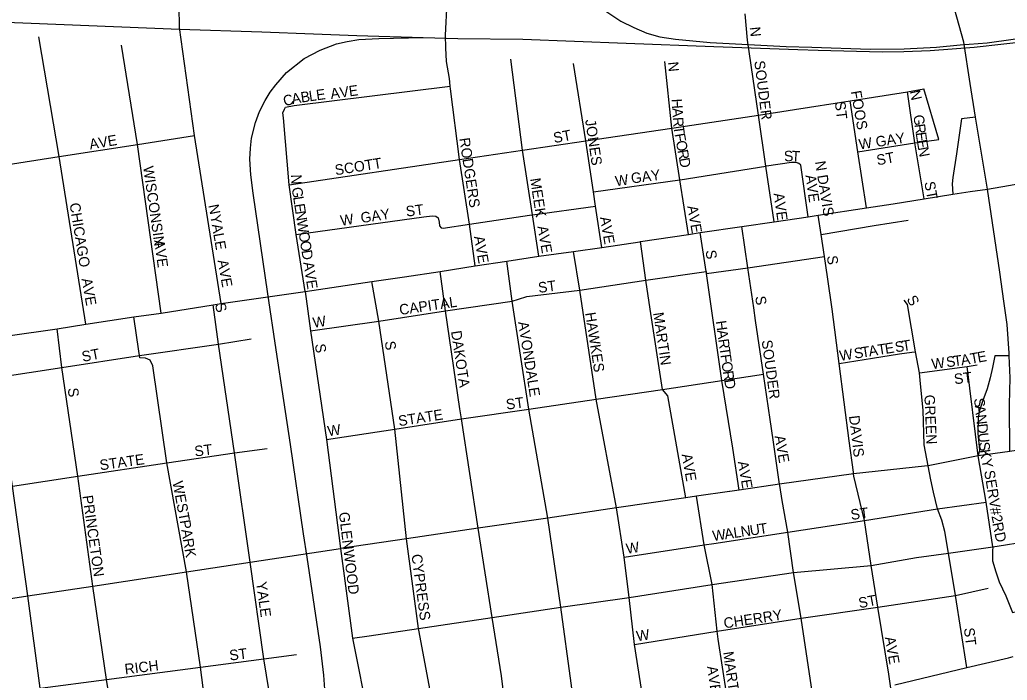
# Model space of a CAD drawing. Extents: x 0 to 34, y -6.2 to 22.
# Drawn here: x 4.825 to 5.72, y 17.461 to 18.06 of the extents above; entities that cross this region are included whole.
import ezdxf

# ---------------------------------------------------------------- set-up
doc = ezdxf.new("R2010")
doc.units = 0
for name, color, linetype in [('GM_X_City_Street', 7, 'Continuous'), ('GM_X_City_Street_Text', 7, 'Continuous'), ('GM_X_Interchange_Ramps', 7, 'Continuous'), ('GM_X_Rail_Line', 7, 'Continuous'), ('GM_X_State_Route', 7, 'Continuous'), ('GM_X_US_Route', 7, 'Continuous')]:
    doc.layers.add(name, color=color, linetype=linetype)

msp = doc.modelspace()

# ---------------------------------------------------------------- linework, layer by layer
at = {"layer": 'GM_X_City_Street'}
for points in [[(5.211, 18.03456), (5.21058, 18.04593), (5.21198, 18.07569), (5.21583, 18.12424)], [(5.00713, 17.80274), (4.98312, 17.95503), (4.9695, 18.05274), (4.96898, 18.07216)], [(5.50868, 17.87675), (5.50105, 17.92727), (5.49435, 17.9733), (5.48441, 18.0415), (5.48231, 18.06531)], [(4.88455, 17.78387), (4.86032, 17.93586), (4.84177, 18.04437)], [(4.95279, 17.79404), (4.93133, 17.94694), (4.91679, 18.03683)], [(5.23754, 17.83671), (5.23237, 17.87468), (5.22334, 17.93316), (5.21512, 17.99717), (5.21489, 17.9996), (5.21421, 18.00669), (5.21146, 18.02194), (5.211, 18.03456)], [(5.29504, 17.84565), (5.28932, 17.88306), (5.28039, 17.94167), (5.26972, 18.02432)], [(5.3524, 17.85358), (5.34659, 17.89086), (5.34467, 17.90378), (5.33775, 17.95016), (5.32659, 18.02026)], [(5.43091, 17.86535), (5.42307, 17.91486), (5.41569, 17.96152), (5.40943, 18.02201)], [(5.06464, 17.97885), (5.06545, 17.98072), (5.07346, 17.98205), (5.21489, 17.9996)], [(5.06887, 17.91012), (5.22334, 17.93316), (5.28039, 17.94167), (5.33775, 17.95016), (5.41569, 17.96152), (5.49435, 17.9733), (5.52698, 17.97846), (5.57738, 17.98643), (5.62947, 17.99467), (5.64425, 17.99715)], [(5.65796, 17.95149), (5.64425, 17.99715)], [(5.64451, 17.89751), (5.63606, 17.94832), (5.62947, 17.99467)], [(5.0833, 17.81357), (5.0752, 17.86507), (5.06887, 17.91012), (5.06369, 17.97089), (5.06304, 17.97546), (5.06464, 17.97885)], [(5.59224, 17.88933), (5.58448, 17.94002), (5.57738, 17.98643)], [(4.64996, 17.90303), (4.79248, 17.92527), (4.86032, 17.93586), (4.93133, 17.94694), (4.98312, 17.95503)], [(5.58448, 17.94002), (5.63606, 17.94832), (5.65796, 17.95149)], [(5.42318, 17.91487), (5.50105, 17.92727), (5.50148, 17.92733)], [(5.50148, 17.92733), (5.52427, 17.93086), (5.52817, 17.93084), (5.53072, 17.92976)], [(5.53932, 17.88137), (5.5326, 17.92796), (5.53072, 17.92976)], [(5.34467, 17.90378), (5.42307, 17.91486), (5.42318, 17.91487)], [(5.28682, 17.88269), (5.28932, 17.88306), (5.34659, 17.89086)], [(5.0752, 17.86507), (5.19094, 17.88112), (5.19858, 17.88205), (5.20178, 17.88191), (5.20393, 17.88025), (5.20488, 17.87625), (5.20523, 17.87304), (5.2066, 17.87124), (5.20857, 17.87083), (5.23237, 17.87468), (5.28682, 17.88269)], [(5.58031, 17.64978), (5.57663, 17.67826), (5.5676, 17.74834), (5.56123, 17.79767), (5.55682, 17.82691), (5.55404, 17.84529), (5.55109, 17.86518), (5.54841, 17.88274)], [(5.49, 17.79871), (5.48467, 17.83512), (5.47917, 17.8724)], [(5.55109, 17.86518), (5.59906, 17.87345), (5.63006, 17.87823)], [(5.47667, 17.63349), (5.47092, 17.67161), (5.46095, 17.73283), (5.44707, 17.82976), (5.44676, 17.83177), (5.44146, 17.86689)], [(5.39611, 17.79757), (5.39209, 17.82372), (5.38739, 17.85875)], [(5.42525, 17.22968), (5.41386, 17.28871), (5.40433, 17.34625), (5.40006, 17.3747), (5.39578, 17.40462), (5.38186, 17.49365), (5.377, 17.53601), (5.3726, 17.57257), (5.3657, 17.61726), (5.34724, 17.71592), (5.33224, 17.8149), (5.32675, 17.84985)], [(5.48467, 17.83512), (5.55404, 17.84529)], [(5.15, 17.78671), (5.21054, 17.79616), (5.27114, 17.80492), (5.27687, 17.80669), (5.28423, 17.80897), (5.33224, 17.8149), (5.39209, 17.82372), (5.44676, 17.83177), (5.44707, 17.82976), (5.48467, 17.83512)], [(5.36195, 17.21528), (5.35318, 17.27302), (5.34218, 17.33113), (5.3338, 17.38966), (5.31525, 17.52736), (5.3034, 17.60812), (5.28603, 17.70679), (5.27114, 17.80492), (5.26614, 17.84111)], [(5.30071, 17.20226), (5.29214, 17.25934), (5.28185, 17.31699), (5.2733, 17.37536), (5.26754, 17.41366), (5.26125, 17.46498), (5.25292, 17.51806), (5.24021, 17.59885), (5.22508, 17.69796), (5.22354, 17.70725), (5.21054, 17.79616), (5.2056, 17.83167)], [(5.25069, 17.09128), (5.24207, 17.14892), (5.23659, 17.18552), (5.23608, 17.18864), (5.22683, 17.24471), (5.22217, 17.30318), (5.21675, 17.33919), (5.21345, 17.36138), (5.18662, 17.50498), (5.1862, 17.5081), (5.17526, 17.58933), (5.16448, 17.68883), (5.15, 17.78671), (5.14362, 17.82263)], [(5.0833, 17.81357), (5.08811, 17.77802), (5.10258, 17.6794), (5.11521, 17.58052), (5.12628, 17.49915), (5.14112, 17.42484), (5.15246, 17.34675), (5.16101, 17.28855), (5.16721, 17.23134), (5.17402, 17.19009), (5.17587, 17.17805)], [(5.06532, 17.32636), (5.06631, 17.33919), (5.06664, 17.35168), (5.06417, 17.36747), (5.04591, 17.48059), (5.03345, 17.56811), (5.0194, 17.66717), (5.00476, 17.76584), (4.9999, 17.80139)], [(5.50491, 17.69739), (5.4989, 17.73853), (5.49167, 17.78732), (5.49, 17.79871)], [(5.64806, 17.65558), (5.64464, 17.67449), (5.64363, 17.70582), (5.64119, 17.72997), (5.64033, 17.73988), (5.63659, 17.75895), (5.6294, 17.80182), (5.62648, 17.80581)], [(4.93255, 17.75955), (4.92788, 17.79045)], [(5.42841, 17.62645), (5.41207, 17.71898), (5.40731, 17.72482), (5.39611, 17.79757)], [(5.08811, 17.77802), (5.15, 17.78671)], [(4.92669, 17.31319), (4.92411, 17.33163), (4.90319, 17.46174), (4.89075, 17.54645), (4.87732, 17.64607), (4.86258, 17.7445), (4.85833, 17.77958)], [(4.74046, 17.72595), (4.8033, 17.73547), (4.86258, 17.7445), (4.93315, 17.75557), (5.00476, 17.76584)], [(4.88317, 17.19122), (4.87429, 17.25041), (4.87002, 17.27589), (4.87182, 17.28098), (4.86376, 17.33163), (4.84318, 17.45382), (4.83191, 17.53751), (4.818, 17.63713), (4.8033, 17.73547), (4.79891, 17.77088)], [(5.00476, 17.76584), (5.03436, 17.77054)], [(4.99574, 17.33843), (4.99561, 17.33929), (4.99392, 17.35071), (4.99768, 17.3527), (5.00203, 17.35958), (5.00203, 17.36747), (4.98841, 17.473), (4.97581, 17.55936), (4.95788, 17.65811), (4.94519, 17.746), (4.94281, 17.75126), (4.93866, 17.75323), (4.93345, 17.75329), (4.93315, 17.75557), (4.93255, 17.75955)], [(5.5676, 17.74834), (5.59782, 17.75306), (5.62205, 17.75702), (5.63324, 17.75846), (5.63659, 17.75895)], [(5.64033, 17.73988), (5.68339, 17.74558), (5.6926, 17.74701)], [(5.70676, 17.58211), (5.70081, 17.62241), (5.69355, 17.66443), (5.68339, 17.74558)], [(5.16448, 17.68883), (5.22508, 17.69796), (5.28603, 17.70679), (5.34724, 17.71592), (5.40731, 17.72482), (5.46095, 17.73283), (5.4989, 17.73853)], [(5.54409, 17.44281), (5.53298, 17.5173), (5.52604, 17.55884), (5.52088, 17.59522), (5.51582, 17.62394), (5.51368, 17.63757), (5.51351, 17.63875), (5.5076, 17.67896), (5.50491, 17.69739)], [(5.10258, 17.6794), (5.16448, 17.68883)], [(4.69311, 17.61826), (4.75504, 17.62758), (4.818, 17.63713), (4.87732, 17.64607), (4.95788, 17.65811), (5.0194, 17.66717), (5.04893, 17.67135)], [(5.66667, 17.57636), (5.66326, 17.59585), (5.66064, 17.6061), (5.65654, 17.61647), (5.65294, 17.63162), (5.65065, 17.64278), (5.64806, 17.65558)], [(5.61239, 17.46655), (5.6026, 17.52743), (5.59656, 17.56524), (5.59034, 17.60592), (5.58077, 17.64618), (5.5805, 17.6483), (5.58031, 17.64978)], [(5.45782, 17.49819), (5.45671, 17.50549), (5.45221, 17.54781), (5.44516, 17.58376), (5.43815, 17.62788)], [(5.53489, 17.59738), (5.59034, 17.60592), (5.65654, 17.61647), (5.70081, 17.62241)], [(5.45373, 17.58506), (5.52088, 17.59522), (5.53489, 17.59738)], [(5.3726, 17.57257), (5.44516, 17.58376), (5.45373, 17.58506)], [(5.68332, 17.47268), (5.6728, 17.53795), (5.66667, 17.57636)], [(5.38186, 17.49365), (5.45671, 17.50549), (5.53298, 17.5173), (5.6026, 17.52743), (5.6728, 17.53795), (5.70252, 17.54465)], [(5.50212, 17.24986), (5.48817, 17.30598), (5.47913, 17.36302), (5.46943, 17.42205), (5.45782, 17.49819)], [(4.71847, 17.43735), (4.78304, 17.44587), (4.84318, 17.45382), (4.90319, 17.46174), (4.98841, 17.473), (5.04591, 17.48059), (5.07541, 17.48449)], [(5.61792, 17.45684), (5.68332, 17.47268), (5.72097, 17.48156), (5.7253, 17.4825)], [(5.63992, 17.28362), (5.63203, 17.34067), (5.62282, 17.39755), (5.61411, 17.45591), (5.61239, 17.46655)]]:
    msp.add_lwpolyline(points, dxfattribs=at)
at = {"layer": 'GM_X_Interchange_Ramps'}
for points in [[(5.69119, 17.97154), (5.67844, 17.96995), (5.67388, 17.93824), (5.67045, 17.917), (5.66999, 17.91116), (5.67046, 17.90171)], [(5.72169, 17.75536), (5.70854, 17.75527), (5.70645, 17.74468), (5.70437, 17.73531), (5.70159, 17.72542), (5.69777, 17.71466), (5.69465, 17.7058), (5.69355, 17.69943), (5.69309, 17.68517), (5.69483, 17.66956), (5.69355, 17.66443)], [(5.70676, 17.58211), (5.70657, 17.57834), (5.7066, 17.56923), (5.70949, 17.55938), (5.71252, 17.5504), (5.71871, 17.53764), (5.72457, 17.52253), (5.73891, 17.52595)]]:
    msp.add_lwpolyline(points, dxfattribs=at)
at = {"layer": 'GM_X_Rail_Line'}
for points in [[(3.62743, 18.19699), (3.67247, 18.18062), (3.75494, 18.14858), (3.82241, 18.12731), (3.87147, 18.11429), (3.91529, 18.10524), (3.9626, 18.09651), (4.03278, 18.08959), (4.06563, 18.08714), (4.13555, 18.08354), (4.22915, 18.08031), (4.41807, 18.07301), (4.63795, 18.0646), (4.80464, 18.05809), (4.96927, 18.05126), (5.04391, 18.04907)], [(5.14432, 18.17204), (5.16452, 18.16882), (5.19526, 18.16359), (5.21101, 18.15995), (5.22505, 18.15572), (5.23933, 18.14996), (5.25549, 18.14126), (5.29587, 18.11252), (5.3172, 18.09642), (5.342, 18.07791), (5.35499, 18.06845), (5.3695, 18.05875), (5.38126, 18.05276), (5.39307, 18.04788), (5.40488, 18.04447), (5.41922, 18.04224), (5.45049, 18.03936), (5.51954, 18.03565), (5.54275, 18.03512)], [(5.19034, 18.04372), (5.22185, 18.04285), (5.28067, 18.04221), (5.37426, 18.03872), (5.45396, 18.03578), (5.52984, 18.03293), (5.54834, 18.03221), (5.60644, 18.03086), (5.62605, 18.03102), (5.64991, 18.03217), (5.68995, 18.03515), (5.74369, 18.0411), (5.81886, 18.0511), (5.86799, 18.05547), (5.87784, 18.05539), (5.88879, 18.05563)], [(5.0362, 17.90268), (5.03412, 17.91921), (5.03321, 17.93338), (5.03363, 17.94348), (5.03471, 17.95253), (5.03822, 17.96672), (5.04187, 17.97671), (5.047, 17.98658), (5.05146, 17.99414), (5.0566, 18.00103), (5.06646, 18.01224), (5.08253, 18.02467), (5.09685, 18.03224), (5.11185, 18.03805), (5.1213, 18.04007), (5.13211, 18.04196), (5.15007, 18.04306), (5.19034, 18.04372)], [(5.04391, 18.04907), (5.0908, 18.04705), (5.13025, 18.04578), (5.19034, 18.04372)], [(5.54275, 18.03512), (5.59559, 18.03324), (5.62638, 18.03348), (5.65564, 18.03515), (5.67704, 18.03718), (5.70155, 18.03912), (5.74874, 18.04556)], [(5.04938, 17.81131), (5.0362, 17.90268)], [(5.08504, 17.57262), (5.08194, 17.5937), (5.07015, 17.67486), (5.06411, 17.71457), (5.05711, 17.76064), (5.04938, 17.81131)], [(5.07955, 17.32965), (5.08132, 17.33369), (5.08736, 17.34946), (5.09117, 17.36159), (5.09599, 17.38112), (5.09826, 17.39515), (5.09964, 17.4041), (5.10082, 17.41606), (5.10164, 17.42815), (5.10155, 17.43932), (5.10133, 17.44889), (5.10018, 17.46568), (5.09719, 17.49148), (5.08504, 17.57262)]]:
    msp.add_lwpolyline(points, dxfattribs=at)
at = {"layer": 'GM_X_State_Route'}
for points in [[(5.70202, 17.90642), (5.69119, 17.97154), (5.68636, 18.00225), (5.68057, 18.03948), (5.66405, 18.09813), (5.64136, 18.1615), (5.63797, 18.17097)], [(5.72211, 17.66853), (5.72203, 17.71097), (5.72237, 17.73534), (5.72169, 17.75536), (5.72165, 17.75756), (5.71983, 17.78373), (5.71678, 17.80489), (5.71301, 17.83108), (5.70202, 17.90642)]]:
    msp.add_lwpolyline(points, dxfattribs=at)
at = {"layer": 'GM_X_US_Route'}
for points in [[(5.70202, 17.90642), (5.75893, 17.91619), (5.8116, 17.92255), (5.86413, 17.93061), (5.895, 17.93565), (5.94262, 17.94323), (5.95572, 17.94535), (5.99026, 17.95073), (6.01341, 17.95436), (6.02991, 17.95805), (6.14879, 17.97599), (6.22696, 17.98779), (6.34527, 18.00564), (6.34718, 18.00593)], [(5.68624, 17.90407), (5.70202, 17.90642)], [(5.17324, 17.82695), (5.2056, 17.83167), (5.23754, 17.83671), (5.26614, 17.84111), (5.29504, 17.84565), (5.32675, 17.84985), (5.3524, 17.85358), (5.38671, 17.85865), (5.38739, 17.85875), (5.43091, 17.86535), (5.44146, 17.86689), (5.47917, 17.8724), (5.50868, 17.87675), (5.53932, 17.88137), (5.54841, 17.88274), (5.59224, 17.88933), (5.61628, 17.89309), (5.64451, 17.89751), (5.67046, 17.90171), (5.68624, 17.90407)], [(4.38059, 17.70983), (4.45099, 17.7202), (4.51856, 17.73015), (4.59194, 17.74097), (4.67248, 17.7528), (4.73474, 17.7615), (4.79891, 17.77088), (4.81382, 17.77325), (4.85833, 17.77958), (4.88455, 17.78387), (4.92788, 17.79045), (4.95279, 17.79404), (4.9999, 17.80139), (5.00713, 17.80274), (5.0833, 17.81357), (5.14362, 17.82263), (5.17324, 17.82695)], [(5.69355, 17.66443), (5.64806, 17.65558), (5.64489, 17.65524)], [(5.73368, 17.67027), (5.72211, 17.66853), (5.69355, 17.66443)], [(5.64489, 17.65524), (5.5805, 17.6483), (5.51351, 17.63875), (5.47667, 17.63349), (5.46829, 17.6323), (5.46808, 17.63227)], [(5.46808, 17.63227), (5.43815, 17.62788), (5.42841, 17.62645), (5.3657, 17.61726), (5.3034, 17.60812), (5.24021, 17.59885), (5.17526, 17.58933), (5.11521, 17.58052)], [(5.12628, 17.49915), (5.14126, 17.50138), (5.1862, 17.5081), (5.25292, 17.51806), (5.31525, 17.52736), (5.377, 17.53601), (5.45221, 17.54781), (5.52604, 17.55884), (5.59656, 17.56524), (5.63769, 17.57239), (5.66667, 17.57636), (5.70676, 17.58211), (5.71818, 17.5839)], [(5.71818, 17.5839), (5.72959, 17.58569)], [(4.70712, 17.51857), (4.77099, 17.52826), (4.83191, 17.53751), (4.89075, 17.54645), (4.97581, 17.55936), (5.03345, 17.56811), (5.11521, 17.58052)], [(5.11521, 17.58052), (5.12628, 17.49915)]]:
    msp.add_lwpolyline(points, dxfattribs=at)

# ---------------------------------------------------------------- texts
at = {"layer": 'GM_X_City_Street_Text'}
for s, rotation, p in [('N', 275.70628, (5.48635, 18.05313)), ('SOUDER', 277.12502, (5.49051, 18.02234)), ('N', 275.73008, (5.41218, 18.02146)), ('L', 8.14169, (5.08737, 17.98586)), ('E', 8.11464, (5.09397, 17.98681)), ('AVE', 7.85663, (5.10683, 17.98805)), ('FOOS', 279.72845, (5.578, 17.99492)), ('N', 282.54167, (5.63131, 17.99501)), ('C', 15.69183, (5.06486, 17.98131)), ('A', 10.50421, (5.07186, 17.98329)), ('B', 8.21253, (5.07995, 17.98479)), ('H', 273.65269, (5.41552, 17.98806)), ('A', 273.65269, (5.41605, 17.97974)), ('ST', 277.13512, (5.56351, 17.98531)), ('JONES', 278.3268, (5.33718, 17.969)), ('R', 273.96028, (5.41658, 17.97137)), ('G', 277.62932, (5.63467, 17.97318)), ('ST', 10.6279, (5.30925, 17.94803)), ('T', 277.91193, (5.41718, 17.96318)), ('R', 277.62515, (5.63578, 17.96493)), ('AVE', 9.78468, (4.88844, 17.9422)), ('RODGERS', 278.61615, (5.22302, 17.95229)), ('F', 280.22367, (5.41816, 17.95616)), ('W GAY', 8.47095, (5.58598, 17.94221)), ('E', 277.78699, (5.63678, 17.95746)), ('E', 279.51877, (5.63773, 17.95055)), ('O', 280.29047, (5.41935, 17.94959)), ('R', 280.32472, (5.42083, 17.94138)), ('N', 280.83381, (5.63887, 17.94374)), ('SCOTT', 9.0397, (5.11096, 17.91887)), ('D', 280.30681, (5.42218, 17.934)), ('S', 3.44509, (5.5177, 17.93139)), ('T', 356.28223, (5.52404, 17.93179)), ('ST', 10.61471, (5.60225, 17.92786)), ('WISCONSIN', 278.23678, (4.93634, 17.92654)), ('GAY', 7.59083, (5.37934, 17.91138)), ('N DAVIS', 279.1291, (5.54553, 17.93117)), ('N', 271.33324, (5.07052, 17.91956)), ('MEEK', 278.74659, (5.28717, 17.91572)), ('W', 8.76006, (5.36514, 17.90887)), ('AVE', 277.85664, (5.53684, 17.91881)), ('G', 278.44471, (5.07107, 17.90746)), ('ST', 280.61472, (5.64466, 17.91244)), ('L', 278.91592, (5.07231, 17.89913)), ('AVE', 277.85561, (5.50801, 17.90236)), ('CHICAGO', 279.1608, (4.86967, 17.89323)), ('N', 281.32255, (4.99549, 17.89163)), ('E', 278.88741, (5.07334, 17.89255)), ('GAY', 8.5321, (5.13431, 17.87555)), ('ST', 7.12165, (5.17519, 17.88139)), ('AVE', 279.78342, (5.42966, 17.89075)), ('YALE', 279.65903, (4.99717, 17.88241)), ('N', 278.9129, (5.07437, 17.88596)), ('W', 278.89572, (5.07566, 17.87772)), ('W', 8.76006, (5.11597, 17.87304)), ('AVE', 279.77737, (5.3505, 17.88075)), ('AVE', 279.78468, (5.29383, 17.87242)), ('O', 278.9129, (5.07734, 17.86702)), ('AVE', 279.78468, (5.23633, 17.86325)), ('AVE', 277.84924, (4.94634, 17.85986)), ('O', 278.88741, (5.07863, 17.85878)), ('D', 278.9129, (5.07992, 17.85055)), ('S', 277.12166, (5.44634, 17.85067)), ('S', 277.12166, (5.55634, 17.84567)), ('AVE', 280.12684, (5.00383, 17.8416)), ('A', 278.88741, (5.0816, 17.83984)), ('V', 278.9129, (5.08288, 17.83161)), ('AVE', 280.11928, (4.8805, 17.82493)), ('E', 278.88741, (5.08417, 17.82337)), ('ST', 7.59083, (5.29517, 17.81222)), ('CAPITAL', 8.24897, (5.16933, 17.79221)), ('S', 277.12166, (5.49135, 17.809)), ('S', 299.37616, (5.62832, 17.80679)), ('S', 285.96602, (5.00129, 17.80177)), ('W', 8.75753, (5.09097, 17.78054)), ('HAWKES', 278.67545, (5.33717, 17.79405)), ('MARTIN', 278.42625, (5.39884, 17.79405)), ('AVONDALE', 278.97382, (5.27634, 17.78573)), ('H', 278.02502, (5.45551, 17.78653)), ('DAKOTA', 278.676, (5.2155, 17.77738)), ('A', 278.02502, (5.45667, 17.77828)), ('S', 277.12166, (5.09218, 17.76567)), ('S', 277.12166, (5.15551, 17.76817)), ('R', 278.01676, (5.45783, 17.77003)), ('T', 278.00262, (5.45888, 17.7626)), ('SOUDER', 277.76399, (5.49718, 17.76903)), ('S', 8.81605, (5.58164, 17.75259)), ('T', 8.81605, (5.58822, 17.75361)), ('A', 8.82024, (5.59481, 17.75464)), ('T', 8.84101, (5.60305, 17.75592)), ('E', 8.83341, (5.60964, 17.75694)), ('S', 8.84101, (5.61871, 17.75835)), ('T', 8.74824, (5.62529, 17.75937)), ('ST', 10.61471, (4.88175, 17.7497)), ('F', 278.02511, (5.45981, 17.756)), ('W', 8.82926, (5.56847, 17.75054)), ('W', 7.5191, (5.65184, 17.74305)), ('S', 7.52386, (5.66506, 17.7448)), ('T', 7.50798, (5.67167, 17.74567)), ('A', 8.58164, (5.67847, 17.74657)), ('T', 10.2349, (5.68701, 17.74786)), ('E', 10.28472, (5.69358, 17.74905)), ('O', 278.02502, (5.46074, 17.74939)), ('R', 278.45427, (5.46191, 17.74106)), ('ST', 7.13342, (5.67221, 17.72939)), ('D', 280.72758, (5.46309, 17.73324)), ('S', 277.14856, (4.86801, 17.72567)), ('ST', 7.60323, (5.26601, 17.70638)), ('GREEN', 272.48607, (5.64469, 17.71976)), ('S', 276.46088, (5.68968, 17.71648)), ('A', 276.48279, (5.69043, 17.70985)), ('STATE', 8.74585, (5.16847, 17.69138)), ('DAVIS', 276.78532, (5.57635, 17.70066)), ('N', 276.46088, (5.69137, 17.70157)), ('W', 8.76006, (5.10431, 17.68221)), ('D', 276.46088, (5.69231, 17.69329)), ('AVE', 279.78342, (5.50884, 17.68242)), ('U', 276.48279, (5.69325, 17.68501)), ('ST', 7.12165, (4.98352, 17.66389)), ('S', 276.46088, (5.69419, 17.67673)), ('STATE', 7.94428, (4.89766, 17.65138)), ('AVE', 279.77737, (5.42466, 17.66575)), ('K', 278.43164, (5.69499, 17.66975)), ('AVE', 279.78342, (5.47549, 17.65909)), ('Y', 281.24897, (5.69629, 17.66101)), ('SERV', 279.46332, (5.69884, 17.65074)), ('WEST', 280.43792, (4.963, 17.64077)), ('PRINCETON', 278.12852, (4.88134, 17.6282)), ('GLENWOOD', 276.96835, (5.11385, 17.61308)), ('ST', 7.60323, (5.5785, 17.60639)), ('#2', 282.98726, (5.70382, 17.61668)), ('PARK', 279.46332, (4.96967, 17.60574)), ('N', 8.35571, (5.47889, 17.59096)), ('U', 8.35571, (5.48714, 17.59217)), ('T', 8.35143, (5.49539, 17.59338)), ('RD', 281.89272, (5.70632, 17.60332)), ('W', 7.97793, (5.45326, 17.58726)), ('A', 8.36514, (5.46406, 17.58877)), ('L', 8.36191, (5.4723, 17.58999)), ('W', 9.45641, (5.37511, 17.57554)), ('CYPRESS', 277.59393, (5.17967, 17.57485)), ('YALE', 277.69716, (5.03884, 17.54986)), ('ST', 10.6279, (5.58591, 17.52637)), ('CHERRY', 8.61771, (5.46348, 17.50805)), ('W', 8.74111, (5.3843, 17.49638)), ('ST', 277.11998, (5.68051, 17.50817)), ('AVE', 279.78468, (5.60883, 17.49992)), ('ST', 7.12165, (5.01519, 17.47889)), ('MARTIN', 278.27526, (5.46217, 17.48654)), ('RICH', 6.91459, (4.9202, 17.46639)), ('AVE', 277.85664, (5.4477, 17.47347))]:
    msp.add_text(s, height=0.00947, rotation=rotation, dxfattribs=at).set_placement(p)

doc.saveas('drawing.dxf')
